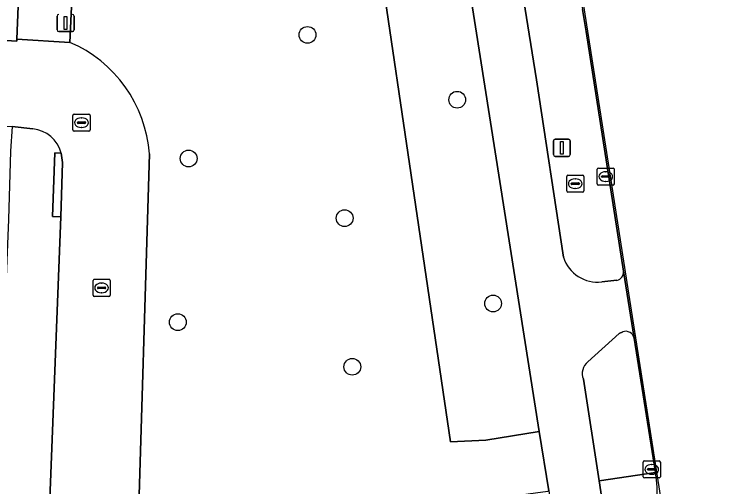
# Model space of a CAD drawing. Extents: x 160077 to 160948, y 386481 to 387498.
# Drawn here: x 160781.66 to 160823.83, y 387274.55 to 387302.1 of the extents above; entities that cross this region are included whole.
import ezdxf

# ---------------------------------------------------------------- set-up
doc = ezdxf.new("R2010")
doc.units = 0
for name, color, linetype in [('IMGEO_Berm_groen', 7, 'Continuous'), ('IMGEO_Boom', 7, 'Continuous'), ('IMGEO_Erf', 7, 'Continuous'), ('IMGEO_Fietspad_gesloten', 7, 'Continuous'), ('IMGEO_Groenvoorziening', 7, 'Continuous'), ('IMGEO_Kolk', 7, 'Continuous'), ('IMGEO_Lichtmast', 7, 'Continuous'), ('IMGEO_Rijbaan_lokaal_gesloten', 7, 'Continuous'), ('IMGEO_Rijbaan_lokaal_open', 7, 'Continuous'), ('IMGEO_Rioolput', 7, 'Continuous'), ('IMGEO_Verkeerseiland_groen', 7, 'Continuous'), ('IMGEO_Verkeerseiland_open', 7, 'Continuous'), ('IMGEO_Voetpad_open', 7, 'Continuous')]:
    doc.layers.add(name, color=color, linetype=linetype)

msp = doc.modelspace()

# ---------------------------------------------------------------- linework, layer by layer
at = {"layer": 'IMGEO_Berm_groen'}
for points in [[(160812.388, 387305.254), (160811.065, 387305.098), (160812.151, 387298.283), (160813.722, 387287.928)], [(160815.041, 387301.106), (160814.833, 387302.39)], [(160817.224, 387287.12), (160815.041, 387301.106)], [(160815.964, 387286.488), (160816.843, 387286.585)]]:
    msp.add_lwpolyline(points, dxfattribs=at)
for centre, radius, start, end in [((160815.735, 387288.597), 2.121, 198.3843, 276.1918), ((160816.738, 387287.063), 0.49, 282.409, 6.6779)]:
    msp.add_arc(centre, radius, start, end, dxfattribs=at)
at = {"layer": 'IMGEO_Boom'}
for centre in [(160798.778, 387300.91), (160807.521, 387297.126), (160791.835, 387293.697), (160800.945, 387290.214), (160809.613, 387285.231), (160791.206, 387284.145), (160801.393, 387281.541)]:
    msp.add_circle(centre, 0.489, dxfattribs=at)
at = {"layer": 'IMGEO_Erf'}
msp.add_lwpolyline([(160781.175, 387300.575), (160781.796, 387300.548), (160781.8, 387300.651), (160786.472, 387416.365)], dxfattribs=at)
at = {"layer": 'IMGEO_Fietspad_gesloten'}
for points in [[(160791.64, 387412.231), (160794.135, 387394.309), (160798.115, 387368.331), (160798.397, 387366.706), (160800.39, 387353.842), (160805.416, 387321.393), (160805.684, 387319.821), (160812.311, 387277.764), (160812.877, 387274.297), (160813.946, 387267.683), (160816.7, 387268.961), (160815.81, 387274.874), (160814.884, 387280.816)], [(160813.722, 387287.928), (160812.151, 387298.283), (160811.065, 387305.098), (160809.316, 387316.069), (160798.117, 387387.941)], [(160817.853, 387283.203), (160817.224, 387287.12)], [(160816.843, 387286.585), (160815.964, 387286.488)], [(160815.144, 387281.829), (160816.977, 387283.491), (160817.192, 387283.581)]]:
    msp.add_lwpolyline(points, dxfattribs=at)
for centre, radius, start, end in [((160815.735, 387288.597), 2.121, 198.3843, 276.1918), ((160816.738, 387287.063), 0.49, 282.409, 6.6779), ((160817.361, 387283.11), 0.501, 10.7146, 109.7583), ((160815.696, 387281.147), 0.877, 129.0182, 202.1918)]:
    msp.add_arc(centre, radius, start, end, dxfattribs=at)
at = {"layer": 'IMGEO_Groenvoorziening'}
for points in [[(160800.834, 387319.776), (160795.303, 387319.725), (160792.074, 387319.695), (160785.8, 387319.664), (160784.891, 387300.473)], [(160789.542, 387293.96), (160788.827, 387270.191), (160788.818, 387269.95), (160789.256, 387269.972), (160810.217, 387271.038), (160809.797, 387273.863), (160812.817, 387274.288), (160812.877, 387274.297), (160812.311, 387277.764), (160809.183, 387277.253), (160807.12, 387277.166), (160800.834, 387319.776)]]:
    msp.add_lwpolyline(points, dxfattribs=at)
msp.add_lwpolyline([(160812.311, 387277.764), (160805.684, 387319.821), (160800.834, 387319.776), (160807.12, 387277.166), (160809.183, 387277.253)], close=True, dxfattribs=at)
msp.add_arc((160781.917, 387293.432), 7.643, 3.961, 67.101, dxfattribs=at)
at = {"layer": 'IMGEO_Kolk'}
for p, q in [((160815.768, 387293.14), (160816.62, 387293.14)), ((160813.986, 387292.727), (160814.838, 387292.727)), ((160815.693, 387292.214), (160815.693, 387293.066)), ((160815.995, 387292.683), (160816.393, 387292.683)), ((160816.181, 387292.92), (160816.206, 387292.92)), ((160816.694, 387293.066), (160816.694, 387292.214)), ((160813.911, 387291.801), (160813.911, 387292.653)), ((160814.213, 387292.27), (160814.611, 387292.27)), ((160814.399, 387292.507), (160814.424, 387292.507)), ((160814.912, 387292.653), (160814.912, 387291.801)), ((160815.952, 387292.634), (160815.952, 387292.646)), ((160816.39, 387292.597), (160815.992, 387292.597)), ((160816.204, 387292.36), (160816.179, 387292.36)), ((160816.436, 387292.646), (160816.436, 387292.634)), ((160814.17, 387292.221), (160814.17, 387292.233)), ((160814.608, 387292.184), (160814.21, 387292.184)), ((160814.422, 387291.947), (160814.397, 387291.947)), ((160814.654, 387292.233), (160814.654, 387292.221)), ((160816.62, 387292.14), (160815.768, 387292.14)), ((160814.838, 387291.727), (160813.986, 387291.727)), ((160786.251, 387285.718), (160786.251, 387286.57)), ((160786.326, 387286.644), (160787.178, 387286.644)), ((160786.739, 387286.424), (160786.764, 387286.424)), ((160787.252, 387286.57), (160787.252, 387285.718)), ((160786.51, 387286.138), (160786.51, 387286.15)), ((160786.948, 387286.101), (160786.55, 387286.101)), ((160786.553, 387286.187), (160786.951, 387286.187)), ((160786.994, 387286.15), (160786.994, 387286.138)), ((160787.178, 387285.644), (160786.326, 387285.644)), ((160786.762, 387285.864), (160786.737, 387285.864)), ((160818.38, 387275.125), (160818.38, 387275.977)), ((160818.455, 387276.051), (160819.307, 387276.051)), ((160818.868, 387275.831), (160818.893, 387275.831)), ((160819.381, 387275.977), (160819.381, 387275.125)), ((160818.639, 387275.545), (160818.639, 387275.557)), ((160819.077, 387275.508), (160818.679, 387275.508)), ((160818.682, 387275.594), (160819.08, 387275.594)), ((160819.123, 387275.557), (160819.123, 387275.545)), ((160819.307, 387275.051), (160818.455, 387275.051)), ((160818.891, 387275.271), (160818.866, 387275.271))]:
    msp.add_line(p, q, dxfattribs=at)
for points in [[(160815.768, 387293.14), (160816.62, 387293.14)], [(160813.986, 387292.727), (160814.838, 387292.727)], [(160815.693, 387292.214), (160815.693, 387293.066)], [(160816.694, 387293.066), (160816.694, 387292.214)], [(160813.911, 387291.801), (160813.911, 387292.653)], [(160814.912, 387292.653), (160814.912, 387291.801)], [(160816.62, 387292.14), (160815.768, 387292.14)], [(160814.838, 387291.727), (160813.986, 387291.727)], [(160786.251, 387285.718), (160786.251, 387286.57)], [(160786.326, 387286.644), (160787.178, 387286.644)], [(160787.252, 387286.57), (160787.252, 387285.718)], [(160787.178, 387285.644), (160786.326, 387285.644)], [(160818.38, 387275.125), (160818.38, 387275.977)], [(160818.455, 387276.051), (160819.307, 387276.051)], [(160819.381, 387275.977), (160819.381, 387275.125)], [(160819.307, 387275.051), (160818.455, 387275.051)]]:
    msp.add_lwpolyline(points, dxfattribs=at)
for centre, radius, start, end in [((160815.77, 387293.064), 0.0765, 91.552, 178.448), ((160815.77, 387293.064), 0.0765, 91.552, 178.448), ((160816.618, 387293.064), 0.0765, 1.552, 88.448), ((160816.618, 387293.064), 0.0765, 1.552, 88.448), ((160813.988, 387292.651), 0.0765, 91.552, 178.448), ((160813.988, 387292.651), 0.0765, 91.552, 178.448), ((160814.836, 387292.651), 0.0765, 1.552, 88.448), ((160814.836, 387292.651), 0.0765, 1.552, 88.448), ((160815.992, 387292.643), 0.0403, 85.8775, 175.7526), ((160816.397, 387292.645), 0.0386, 1.7309, 96.639), ((160814.21, 387292.23), 0.0403, 85.8775, 175.7526), ((160814.615, 387292.232), 0.0386, 1.7309, 96.639), ((160815.989, 387292.633), 0.0366, 178.938, 274.7102), ((160816.393, 387292.64), 0.043, 264.8664, 352.4533), ((160814.207, 387292.22), 0.0366, 178.938, 274.7102), ((160814.611, 387292.227), 0.043, 264.8664, 352.4533), ((160815.77, 387292.216), 0.0765, 181.552, 268.448), ((160815.77, 387292.216), 0.0765, 181.552, 268.448), ((160816.618, 387292.216), 0.0765, 271.552, 358.448), ((160816.618, 387292.216), 0.0765, 271.552, 358.448), ((160813.988, 387291.803), 0.0765, 181.552, 268.448), ((160813.988, 387291.803), 0.0765, 181.552, 268.448), ((160814.836, 387291.803), 0.0765, 271.552, 358.448), ((160814.836, 387291.803), 0.0765, 271.552, 358.448), ((160786.328, 387286.568), 0.0765, 91.552, 178.448), ((160786.328, 387286.568), 0.0765, 91.552, 178.448), ((160787.176, 387286.568), 0.0765, 1.552, 88.448), ((160787.176, 387286.568), 0.0765, 1.552, 88.448), ((160786.55, 387286.147), 0.0403, 85.8775, 175.7526), ((160786.547, 387286.137), 0.0366, 178.938, 274.7102), ((160786.951, 387286.144), 0.043, 264.8664, 352.4533), ((160786.955, 387286.149), 0.0386, 1.7309, 96.639), ((160786.328, 387285.72), 0.0765, 181.552, 268.448), ((160786.328, 387285.72), 0.0765, 181.552, 268.448), ((160787.176, 387285.72), 0.0765, 271.552, 358.448), ((160787.176, 387285.72), 0.0765, 271.552, 358.448), ((160818.457, 387275.975), 0.0765, 91.552, 178.448), ((160818.457, 387275.975), 0.0765, 91.552, 178.448), ((160819.305, 387275.975), 0.0765, 1.552, 88.448), ((160819.305, 387275.975), 0.0765, 1.552, 88.448), ((160818.679, 387275.554), 0.0403, 85.8775, 175.7526), ((160818.676, 387275.544), 0.0366, 178.938, 274.7102), ((160819.08, 387275.551), 0.043, 264.8664, 352.4533), ((160819.084, 387275.556), 0.0386, 1.7309, 96.639), ((160818.457, 387275.127), 0.0765, 181.552, 268.448), ((160818.457, 387275.127), 0.0765, 181.552, 268.448), ((160819.305, 387275.127), 0.0765, 271.552, 358.448), ((160819.305, 387275.127), 0.0765, 271.552, 358.448)]:
    msp.add_arc(centre, radius, start, end, dxfattribs=at)
for centre, major_axis, ratio, start_param, end_param in [((160816.18, 387292.64), (-0.387, 0.002), 0.722429, 4.712389, 7.853982), ((160816.205, 387292.64), (-0.39, 0.002), 0.717154, 1.570796, 4.712389), ((160814.398, 387292.227), (-0.387, 0.002), 0.722429, 4.712389, 7.853982), ((160814.423, 387292.227), (-0.39, 0.002), 0.717154, 1.570796, 4.712389), ((160786.738, 387286.144), (-0.387, 0.002), 0.722429, 4.712389, 7.853982), ((160786.763, 387286.144), (-0.39, 0.002), 0.717154, 1.570796, 4.712389), ((160818.867, 387275.551), (-0.387, 0.002), 0.722429, 4.712389, 7.853982), ((160818.892, 387275.551), (-0.39, 0.002), 0.717154, 1.570796, 4.712389)]:
    msp.add_ellipse(centre, major_axis=major_axis, ratio=ratio, start_param=start_param, end_param=end_param, dxfattribs=at)
at = {"layer": 'IMGEO_Lichtmast'}
for p, q in [((160784.155, 387301.203), (160784.155, 387302.003)), ((160784.155, 387302.003), (160784.155, 387301.203)), ((160785.145, 387302.003), (160785.145, 387301.203)), ((160785.145, 387301.203), (160785.145, 387302.003)), ((160785.045, 387301.103), (160784.255, 387301.103)), ((160784.255, 387301.103), (160785.045, 387301.103)), ((160813.234, 387294.821), (160814.024, 387294.821)), ((160814.024, 387294.821), (160813.234, 387294.821)), ((160813.134, 387293.921), (160813.134, 387294.721)), ((160813.134, 387294.721), (160813.134, 387293.921)), ((160814.124, 387294.721), (160814.124, 387293.921)), ((160814.124, 387293.921), (160814.124, 387294.721)), ((160814.024, 387293.821), (160813.234, 387293.821)), ((160813.234, 387293.821), (160814.024, 387293.821))]:
    msp.add_line(p, q, dxfattribs=at)
for points in [[(160784.575, 387301.978), (160784.725, 387301.978), (160784.725, 387301.228), (160784.575, 387301.228), (160784.575, 387301.978)], [(160813.554, 387294.696), (160813.704, 387294.696), (160813.704, 387293.946), (160813.554, 387293.946), (160813.554, 387294.696)]]:
    msp.add_lwpolyline(points, dxfattribs=at)
for centre, start, end in [((160784.255, 387302.003), 90, 180), ((160784.255, 387302.003), 90, 180), ((160785.045, 387302.003), 0, 90), ((160785.045, 387302.003), 360, 90), ((160784.255, 387301.203), 180, 270), ((160784.255, 387301.203), 180, 270), ((160785.045, 387301.203), 270, 0), ((160785.045, 387301.203), 270, 0), ((160813.234, 387294.721), 90, 180), ((160813.234, 387294.721), 90, 180), ((160814.024, 387294.721), 0, 90), ((160814.024, 387294.721), 360, 90), ((160813.234, 387293.921), 180, 270), ((160813.234, 387293.921), 180, 270), ((160814.024, 387293.921), 270, 0), ((160814.024, 387293.921), 270, 0)]:
    msp.add_arc(centre, 0.1, start, end, dxfattribs=at)
at = {"layer": 'IMGEO_Rijbaan_lokaal_gesloten'}
for points in [[(160805.22, 387364.395), (160807.233, 387351.504), (160814.833, 387302.39), (160815.041, 387301.106), (160815.155, 387301.123), (160807.833, 387347.938), (160805.22, 387364.395)], [(160815.155, 387301.123), (160815.041, 387301.106), (160817.224, 387287.12), (160817.853, 387283.203), (160819.089, 387275.379)], [(160823.193, 387249.414), (160823.322, 387248.517), (160823.498, 387247.514), (160823.801, 387245.648), (160823.831, 387245.653), (160821.609, 387259.863), (160816.903, 387289.946), (160815.155, 387301.123)]]:
    msp.add_lwpolyline(points, dxfattribs=at)
msp.add_arc((160810.239, 387273.941), 8.966, 325.1271, 9.2319, dxfattribs=at)
at = {"layer": 'IMGEO_Rijbaan_lokaal_open'}
for points in [[(160784.891, 387300.473), (160781.8, 387300.651), (160781.796, 387300.548), (160781.175, 387300.575), (160781.06, 387295.578), (160781.527, 387295.561), (160782.739, 387295.43)], [(160784.396, 387294.015), (160784.463, 387293.458), (160784.38, 387290.29), (160783.591, 387270.317), (160788.827, 387270.191), (160789.542, 387293.96)]]:
    msp.add_lwpolyline(points, dxfattribs=at)
for centre, radius, start, end in [((160781.917, 387293.432), 7.643, 3.961, 67.101), ((160782.53, 387293.508), 1.933, 15.2062, 83.8022)]:
    msp.add_arc(centre, radius, start, end, dxfattribs=at)
at = {"layer": 'IMGEO_Rioolput'}
for p, q in [((160785.079, 387295.36), (160785.079, 387296.212)), ((160785.154, 387296.286), (160786.006, 387296.286)), ((160785.567, 387296.066), (160785.592, 387296.066)), ((160786.08, 387296.212), (160786.08, 387295.36)), ((160785.338, 387295.78), (160785.338, 387295.792)), ((160785.776, 387295.743), (160785.378, 387295.743)), ((160785.381, 387295.829), (160785.779, 387295.829)), ((160785.822, 387295.792), (160785.822, 387295.78)), ((160786.006, 387295.286), (160785.154, 387295.286)), ((160785.59, 387295.506), (160785.565, 387295.506))]:
    msp.add_line(p, q, dxfattribs=at)
for points in [[(160785.079, 387295.36), (160785.079, 387296.212)], [(160785.154, 387296.286), (160786.006, 387296.286)], [(160786.08, 387296.212), (160786.08, 387295.36)], [(160786.006, 387295.286), (160785.154, 387295.286)]]:
    msp.add_lwpolyline(points, dxfattribs=at)
for centre, radius, start, end in [((160785.156, 387296.21), 0.0765, 91.552, 178.448), ((160785.156, 387296.21), 0.0765, 91.552, 178.448), ((160786.004, 387296.21), 0.0765, 1.552, 88.448), ((160786.004, 387296.21), 0.0765, 1.552, 88.448), ((160785.378, 387295.789), 0.0403, 85.8775, 175.7526), ((160785.375, 387295.779), 0.0366, 178.938, 274.7102), ((160785.779, 387295.786), 0.043, 264.8664, 352.4533), ((160785.783, 387295.791), 0.0386, 1.7309, 96.639), ((160785.156, 387295.362), 0.0765, 181.552, 268.448), ((160785.156, 387295.362), 0.0765, 181.552, 268.448), ((160786.004, 387295.362), 0.0765, 271.552, 358.448), ((160786.004, 387295.362), 0.0765, 271.552, 358.448)]:
    msp.add_arc(centre, radius, start, end, dxfattribs=at)
for centre, major_axis, ratio, start_param, end_param in [((160785.566, 387295.786), (-0.387, 0.002), 0.722429, 4.712389, 7.853982), ((160785.591, 387295.786), (-0.39, 0.002), 0.717154, 1.570796, 4.712389)]:
    msp.add_ellipse(centre, major_axis=major_axis, ratio=ratio, start_param=start_param, end_param=end_param, dxfattribs=at)
at = {"layer": 'IMGEO_Verkeerseiland_groen'}
for points in [[(160817.192, 387283.581), (160816.977, 387283.491), (160815.144, 387281.829)], [(160814.884, 387280.816), (160815.81, 387274.874), (160819.089, 387275.379), (160817.853, 387283.203)]]:
    msp.add_lwpolyline(points, dxfattribs=at)
for centre, radius, start, end in [((160817.361, 387283.11), 0.501, 10.7146, 109.7583), ((160815.696, 387281.147), 0.877, 129.0182, 202.1918)]:
    msp.add_arc(centre, radius, start, end, dxfattribs=at)
at = {"layer": 'IMGEO_Verkeerseiland_open'}
msp.add_lwpolyline([(160819.089, 387275.379), (160815.81, 387274.874), (160816.7, 387268.961)], dxfattribs=at)
msp.add_arc((160810.239, 387273.941), 8.966, 325.1271, 9.2319, dxfattribs=at)
at = {"layer": 'IMGEO_Voetpad_open'}
for points in [[(160787.461, 387440.854), (160786.537, 387417.979), (160786.472, 387416.365), (160781.8, 387300.651), (160784.891, 387300.473), (160785.8, 387319.664), (160785.749, 387321.244), (160786.467, 387340.002), (160787.019, 387354.106), (160787.533, 387367.231), (160787.593, 387368.701), (160788.689, 387394.579), (160789.328, 387412.658), (160789.525, 387417.391), (160791.618, 387417.2), (160791.618, 387418.162)], [(160782.739, 387295.43), (160781.527, 387295.561), (160781.434, 387294.116), (160781.307, 387290.142), (160780.506, 387270.464), (160783.591, 387270.317), (160784.38, 387290.29)], [(160784.38, 387290.29), (160783.881, 387290.31), (160784.028, 387294.03), (160784.396, 387294.015)]]:
    msp.add_lwpolyline(points, dxfattribs=at)
msp.add_lwpolyline([(160784.396, 387294.015), (160784.028, 387294.03), (160783.881, 387290.31), (160784.38, 387290.29), (160784.463, 387293.458)], close=True, dxfattribs=at)
msp.add_arc((160782.53, 387293.508), 1.933, 15.2062, 83.8022, dxfattribs=at)

doc.saveas('drawing.dxf')
